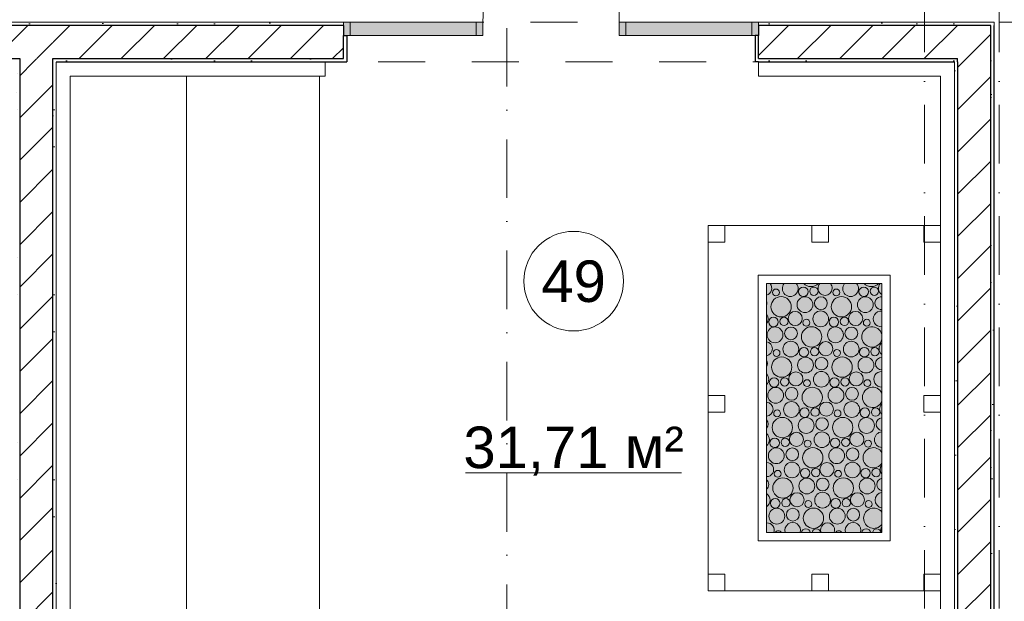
# Model space of a CAD drawing. Header units: millimetres. Extents: x -59761 to 112741, y -57975 to 46221.
# Tile 294 of 421: x 39099 to 45030, y -15068 to -11565. Entities that reach past the tile are written whole.
import ezdxf

# ---------------------------------------------------------------- set-up
doc = ezdxf.new("R2010")
doc.units = ezdxf.units.MM
for name, pattern in [('Wipeout_Contour', [1000, 0, -1000]), ('Штриховая', [564.444447, 282.222223, -282.222223]), ('Штрихпунктирная', [670.277762, 352.777767, -176.388884, 0, -141.111112])]:
    doc.linetypes.add(name, pattern=pattern)
for name, color, linetype in [('Интерьер - Оборудование бань', 7, 'Continuous'), ('Конструктив - Стены Блок 200 нов', 7, 'Continuous'), ('Элемент модели - Границы зон', 7, 'Continuous'), ('Элемент Модели - Зона', 7, 'Continuous'), ('Элемент Модели - Оси', 2, 'Continuous')]:
    doc.layers.add(name, color=color, linetype=linetype)
doc.styles.add('СГЕНЕРИР_СТИЛЬ_1', font='arial.ttf')
pattern_1 = [(45, (-45000, -54000), (-127.27922, 127.27922), [])]
pattern_2 = [(45, (-45000, -53650), (-111.36932, 111.36932), [0, -105, 0, -157.5]), (110, (-44650, -53650), (148.0016, 53.86817), [0, -77, 0, -133])]

# ---------------------------------------------------------------- blocks, each defined once
blk = doc.blocks.new('*X671', base_point=(2412685.8, -340475.5))
at = {"layer": 'Интерьер - Оборудование бань', "color": 250, "linetype": 'Continuous', "lineweight": 15}
for centre, radius in [((2501340.1, -299683.9), 20.7), ((2501505.2, -299679.8), 28.6), ((2501569, -299676.2), 25.1), ((2501703.8, -299683.9), 20.7), ((2501868.9, -299679.8), 28.6), ((2501932.7, -299676.2), 25.1), ((2501371.3, -299769.6), 61.2), ((2501514.9, -299757.1), 47.7), ((2501610.9, -299748.3), 38.4), ((2501735, -299769.6), 61.2), ((2501878.6, -299757.1), 47.7), ((2501609.9, -299842.7), 47.3), ((2501325.2, -299861.8), 28.6), ((2501389, -299858.2), 25.1), ((2501456.4, -299840.5), 42.6), ((2501523.8, -299865.9), 20.7), ((2501688.9, -299861.8), 28.6), ((2501752.7, -299858.2), 25.1), ((2501820.1, -299840.5), 42.6), ((2501887.5, -299865.9), 20.7), ((2501334.9, -299939.1), 47.7), ((2501430.9, -299930.3), 38.4), ((2501555, -299951.6), 61.2), ((2501698.6, -299939.1), 47.7), ((2501794.6, -299930.3), 38.4), ((2501343.8, -300047.9), 20.7), ((2501429.9, -300024.7), 47.3), ((2501508.9, -300043.8), 28.6), ((2501572.7, -300040.2), 25.1), ((2501640.1, -300022.5), 42.6), ((2501707.5, -300047.9), 20.7), ((2501793.6, -300024.7), 47.3), ((2501872.6, -300043.8), 28.6), ((2501936.5, -300040.2), 25.1), ((2501375, -300133.6), 61.2), ((2501518.6, -300121.1), 47.7), ((2501614.6, -300112.3), 38.4), ((2501738.7, -300133.6), 61.2), ((2501882.3, -300121.1), 47.7), ((2501328.9, -300225.8), 28.6), ((2501392.7, -300222.2), 25.1), ((2501460.1, -300204.5), 42.6), ((2501527.5, -300229.9), 20.7), ((2501613.6, -300206.7), 47.3), ((2501692.6, -300225.8), 28.6), ((2501756.5, -300222.2), 25.1), ((2501823.8, -300204.5), 42.6), ((2501891.2, -300229.9), 20.7), ((2501338.6, -300303.1), 47.7), ((2501434.6, -300294.3), 38.4), ((2501558.7, -300315.6), 61.2), ((2501702.3, -300303.1), 47.7), ((2501798.3, -300294.3), 38.4), ((2501433.6, -300388.7), 47.3), ((2501512.6, -300407.8), 28.6), ((2501576.5, -300404.2), 25.1), ((2501643.8, -300386.5), 42.6), ((2501797.3, -300388.7), 47.3), ((2501876.3, -300407.8), 28.6), ((2501940.2, -300404.2), 25.1), ((2501378.7, -300497.6), 61.2), ((2501347.5, -300411.9), 20.7), ((2501522.3, -300485.1), 47.7), ((2501618.3, -300476.3), 38.4), ((2501742.4, -300497.6), 61.2), ((2501711.2, -300411.9), 20.7), ((2501886, -300485.1), 47.7), ((2501332.6, -300589.8), 28.6), ((2501396.5, -300586.2), 25.1), ((2501463.8, -300568.5), 42.6), ((2501617.3, -300570.7), 47.3), ((2501696.3, -300589.8), 28.6), ((2501760.2, -300586.2), 25.1), ((2501827.5, -300568.5), 42.6), ((2501342.3, -300667.1), 47.7), ((2501438.3, -300658.3), 38.4), ((2501562.4, -300679.6), 61.2), ((2501531.2, -300593.9), 20.7), ((2501706, -300667.1), 47.7), ((2501802, -300658.3), 38.4), ((2501894.9, -300593.9), 20.7), ((2501437.3, -300752.7), 47.3), ((2501516.3, -300771.8), 28.6), ((2501580.2, -300768.2), 25.1), ((2501647.5, -300750.5), 42.6), ((2501801, -300752.7), 47.3), ((2501880, -300771.8), 28.6), ((2501943.9, -300768.2), 25.1), ((2501382.4, -300861.6), 61.2), ((2501351.2, -300775.9), 20.7), ((2501526, -300849.1), 47.7), ((2501622, -300840.3), 38.4), ((2501746.1, -300861.6), 61.2), ((2501714.9, -300775.9), 20.7), ((2501889.7, -300849.1), 47.7), ((2501467.5, -300932.5), 42.6), ((2501621, -300934.7), 47.3), ((2501831.2, -300932.5), 42.6), ((2501336.3, -300953.8), 28.6), ((2501400.2, -300950.2), 25.1), ((2501566.1, -301043.6), 61.2), ((2501534.9, -300957.9), 20.7), ((2501700, -300953.8), 28.6), ((2501763.9, -300950.2), 25.1), ((2501898.6, -300957.9), 20.7), ((2501346, -301031.1), 47.7), ((2501442, -301022.3), 38.4), ((2501709.7, -301031.1), 47.7), ((2501805.7, -301022.3), 38.4)]:
    blk.add_circle(centre, radius, dxfattribs=at)
for centre, radius, start, end in [((2501272.7, -299658.5), 42.6, 284.86779, 41.29561), ((2501426.2, -299660.7), 47.3, 140.25299, 39.74701), ((2501551.3, -299587.6), 61.2, 224.41212, 315.58788), ((2501636.4, -299658.5), 42.6, 138.70439, 41.29561), ((2501789.9, -299660.7), 47.3, 140.25299, 39.74701), ((2501915, -299587.6), 61.2, 224.41212, 315.58788), ((2502000.1, -299658.5), 42.6, 138.70439, 239.12384), ((2501247.2, -299748.3), 38.4, 341.73202, 18.26798), ((2501974.6, -299748.3), 38.4, 84.51336, 275.48664), ((2501973.6, -299842.7), 47.3, 84.31493, 275.68507), ((2501246.2, -299842.7), 47.3, 322.3188, 37.6812), ((2501918.7, -299951.6), 61.2, 13.35, 346.65), ((2501276.4, -300022.5), 42.6, 279.75625, 80.24375), ((2502003.8, -300022.5), 42.6, 126.89258, 233.10742), ((2501250.9, -300112.3), 38.4, 328.53245, 31.46755), ((2501978.3, -300112.3), 38.4, 90.06023, 269.93977), ((2501249.9, -300206.7), 47.3, 315.48393, 44.51607), ((2501977.3, -300206.7), 47.3, 88.81446, 271.18554), ((2501922.4, -300315.6), 61.2, 24.15968, 335.84032), ((2501280.1, -300386.5), 42.6, 274.72219, 85.27781), ((2502007.5, -300386.5), 42.6, 133.42853, 226.57147), ((2501982, -300476.3), 38.4, 95.60766, 264.39234), ((2501254.6, -300476.3), 38.4, 319.13656, 40.86344), ((2501253.6, -300570.7), 47.3, 309.39652, 50.60348), ((2501981, -300570.7), 47.3, 93.30666, 266.69334), ((2501926.1, -300679.6), 61.2, 31.58775, 328.41225), ((2501283.8, -300750.5), 42.6, 269.72452, 90.27548), ((2502011.2, -300750.5), 42.6, 140.76712, 219.23288), ((2501985.7, -300840.3), 38.4, 101.20856, 258.79144), ((2501258.3, -300840.3), 38.4, 311.26986, 48.73014), ((2501257.3, -300934.7), 47.3, 303.80122, 56.19878), ((2501984.7, -300934.7), 47.3, 97.81936, 262.18064), ((2501929.8, -301043.6), 61.2, 37.69569, 322.30431), ((2501287.5, -301114.5), 42.6, 338.058, 95.27525), ((2501441, -301116.7), 47.3, 343.12582, 196.87418), ((2501651.2, -301114.5), 42.6, 338.058, 201.942), ((2501804.7, -301116.7), 47.3, 343.12582, 196.87418), ((2502014.9, -301114.5), 42.6, 149.50959, 201.942), ((2501354.9, -301139.9), 20.7, 27.41806, 152.58194), ((2501520, -301135.8), 28.6, 10.83813, 169.16187), ((2501583.9, -301132.2), 25.1, 4.18468, 175.81532), ((2501718.6, -301139.9), 20.7, 27.41806, 152.58194), ((2501883.7, -301135.8), 28.6, 10.83813, 169.16187), ((2501947.6, -301132.2), 25.1, 4.18468, 175.81532)]:
    blk.add_arc(centre, radius, start, end, dxfattribs=at)

msp = doc.modelspace()

# ---------------------------------------------------------------- hatches: boundary and pattern name
at = {"layer": 'Интерьер - Оборудование бань', "linetype": 'Continuous', "lineweight": 5}
msp.add_hatch(color=151, dxfattribs=at).paths.add_polyline_path([(43597.86, -13154.9), (43597.86, -14654.85), (44292.52, -14654.85), (44292.52, -13154.9)])
at = {"layer": 'Конструктив - Стены Блок 200 нов', "linetype": 'Continuous', "lineweight": 0}
for points in [[(41089.47, -11580), (41089.47, -11590), (41849.47, -11590), (41849.47, -11580)], [(41849.47, -11580), (41849.47, -11660), (41889.47, -11660), (41889.47, -11620), (41889.47, -11580)], [(42709.47, -11580), (42709.47, -11620), (42709.47, -11660), (42749.47, -11660), (42749.47, -11580)], [(43509.47, -11580), (42749.47, -11580), (42749.47, -11590), (43509.47, -11590)]]:
    msp.add_hatch(color=255, dxfattribs=at).paths.add_polyline_path(points)

# ---------------------------------------------------------------- linework, layer by layer
at = {"layer": 'Интерьер - Оборудование бань', "color": 7, "linetype": 'Continuous', "lineweight": 15}
for points in [[(40104.24, -11905.35), (40904.3, -11904.94), (40904.3, -16095), (43235.24, -16095), (44645, -16095)], [(40104.3, -11905), (40104.3, -16895), (43945, -16895), (44645, -16895)]]:
    msp.add_lwpolyline(points, dxfattribs=at)
at = {"layer": 'Интерьер - Оборудование бань', "color": 7, "linetype": 'Continuous', "lineweight": 5}
for points in [[(44645, -12805), (44545.95, -12805), (44545.95, -12905.34), (44645, -12905.34), (44645, -12805), (44645, -15004.76), (43245.39, -15004.76), (43245.39, -12805)], [(43345.73, -12805), (43345.73, -12905.34), (43245.39, -12905.34), (43245.39, -12805)], [(43970.92, -12805), (43970.92, -12905.34), (43870.58, -12905.34), (43870.58, -12805)], [(43547.69, -13104.73), (44342.69, -13104.73), (44342.69, -14703.74), (43547.69, -14703.74)], [(43597.86, -13154.9), (44292.52, -13154.9), (44292.52, -14654.85), (43597.86, -14654.85)], [(43345.73, -13828.98), (43345.73, -13929.32), (43245.39, -13929.32), (43245.39, -13828.98)], [(44645, -13828.98), (44645, -13929.32), (44545.95, -13929.32), (44545.95, -13828.98)], [(43345.73, -14904.42), (43345.73, -15004.76), (43245.39, -15004.76), (43245.39, -14904.42)], [(43970.92, -14904.42), (43970.92, -15004.76), (43870.58, -15004.76), (43870.58, -14904.42)], [(44645, -14904.42), (44645, -15004.76), (44545.95, -15004.76), (44545.95, -14904.42)]]:
    msp.add_lwpolyline(points, close=True, dxfattribs=at)
at = {"layer": 'Интерьер - Оборудование бань', "color": 7, "linetype": 'Continuous', "lineweight": 15, "flags": 128}
msp.add_lwpolyline([(43597.86, -13154.9), (43597.86, -14654.85), (44292.52, -14654.85), (44292.52, -13154.9)], close=True, dxfattribs=at)
at = {"layer": 'Конструктив - Стены Блок 200 нов', "color": 7, "linetype": 'Continuous', "lineweight": 5}
for p, q in [((42709.47, -11580), (42709.47, -10760)), ((41849.47, -11580), (41849.47, -11660)), ((41889.47, -11580), (41849.47, -11580)), ((41889.47, -11620), (41889.47, -11580)), ((41889.47, -11660), (41889.47, -11620)), ((42709.47, -11580), (42709.47, -11620)), ((42749.47, -11580), (42709.47, -11580)), ((42709.47, -11620), (42709.47, -11660)), ((42749.47, -11660), (42749.47, -11580)), ((41849.47, -11660), (41889.47, -11660)), ((42709.47, -11660), (42749.47, -11660))]:
    msp.add_line(p, q, dxfattribs=at)
msp.add_arc((42709.47, -11580), 820, 90, 180, dxfattribs=at)
at = {"layer": 'Элемент модели - Границы зон', "color": 250, "linetype": 'Штрихпунктирная', "lineweight": 15}
msp.add_line((42034.3, -17331.5), (42034.3, -11320.46), dxfattribs=at)
at = {"layer": 'Элемент Модели - Зона', "color": 7, "linetype": 'Continuous', "lineweight": 15}
msp.add_line((41785.29, -14293.76), (43085.87, -14293.76), dxfattribs=at)
at = {"layer": 'Элемент Модели - Зона', "color": 253, "linetype": 'Штриховая', "lineweight": 15, "flags": 128}
for points in [[(-8890, -17680), (-3119.74, -17680), (-3119.74, -14858.42), (142.53, -11594.86), (156.67, -11609), (156.67, -11580), (18300, -11580), (18300, -11600), (32399.73, -11600), (32399.73, -11580), (69081.36, -11580), (72316.72, -14823.47), (72320.06, -15158.11), (72320.06, -17695), (72360, -17695), (72360, -19700), (72120, -19700), (72120, -18300), (71700, -18300), (71700, -17900), (63300, -17900), (63300, -18300), (62700, -18300), (62700, -17900), (54320, -17900), (54320, -27030), (62700, -27030), (62700, -26350), (63300, -26350), (63300, -27540), (67380, -27540), (67380, -26630), (67500, -26630), (67500, -27660), (62920, -27660), (62920, -32819.89), (72120, -32819.89), (72120, -27750), (71650, -27750), (71650, -26250), (72120, -26250), (72120, -21200), (72360, -21200), (72360, -33849.94), (72120, -33849.94), (72120, -33059.89), (54320, -33059.89), (54320, -39349.94), (72120, -39349.94), (72120, -36299.94), (71700.06, -36299.94), (71700.06, -35674.44), (72120, -35674.44), (72120, -35349.94), (72360, -35349.94), (72360, -35679.94), (75850, -35679.94), (75850, -16794.88), (75238.88, -16794.88), (75238.88, -9000), (80700, -9000), (80700, -8700), (81300, -8700), (81300, -9000), (87517.1, -9000), (87517.1, -320), (85530, -320), (85530, 300), (84182.9, 300), (81300, 300), (81300, -300), (80700, -300), (80700, 212.5), (79799.78, 212.5), (72300, 212.5), (72300, -300), (71700, -300), (71700, 212.5), (63300, 212.5), (63300, -300), (62700, -300), (62700, 212.5), (54300, 212.5), (54300, -300), (53700, -300), (53700, 212.5), (45650, 212.5), (45650, -300), (45050, -300), (44950, -300), (44950, -5367.2), (32450.06, -5367.2), (32450.06, -200), (32450.06, 7690), (32460.06, 7690), (32460.06, 13850), (29720, 13850), (29720, 5730), (28964.53, 5730), (28964.53, 212), (27300.06, 212), (27300.06, -300), (26700.06, -300), (26700.06, 212), (18300, 212), (18300, -300), (17700, -300), (17700, 212), (16025.03, 212), (16025.03, -7500), (16025.03, -9042.59), (9300, -9042.59), (9300, -9300), (8700, -9300), (8700, -9042.59), (300, -9042.59), (300, -9300), (-300, -9300), (-300, -9042.59), (-8250, -9042.59), (-8250, -9300), (-8850, -9300), (-8850, -9042.59), (-8890, -9042.59)], [(39319.3, -11820), (39319.3, -17680), (44730, -17680), (44730, -11820)]]:
    msp.add_lwpolyline(points, close=True, dxfattribs=at)
at = {"layer": 'Элемент Модели - Зона', "color": 7, "linetype": 'Continuous', "lineweight": 15, "flags": 128}
msp.add_lwpolyline([(42735.58, -13140.19, 1), (42135.58, -13140.19, 1)], format="xyb", close=True, dxfattribs=at)
at = {"layer": 'Элемент Модели - Оси', "color": 7, "linetype": 'Штрихпунктирная', "lineweight": 15}
msp.add_line((45000, 38200), (45000, -55975), dxfattribs=at)

# ---------------------------------------------------------------- block references
at = {"layer": 'Интерьер - Оборудование бань', "color": 250, "linetype": 'Continuous', "lineweight": 15}
msp.add_blockref('*X671', (-45000, -54000), dxfattribs=at)

# ---------------------------------------------------------------- texts
at = {"layer": 'Элемент Модели - Зона', "color": 7, "lineweight": 15, "char_height": 250, "attachment_point": 5, "style": 'СГЕНЕРИР_СТИЛЬ_1'}
for s, insert in [('\\A1;{\\pqc;\\fArial|b0|i0|c204|p38;49}', (42435.58, -13142.24)), ('\\A1;{\\pqc;\\fArial|b0|i0|c204|p38;31,71 м²}', (42435.58, -14164.44))]:
    msp.add_mtext(s, dxfattribs=dict(at, insert=insert))

# ---------------------------------------------------------------- next in the draw order: wipeouts: each hides what was drawn before it
at = {"color": 254, "linetype": 'Wipeout_Contour', "lineweight": 0, "ltscale": 10056963.4185083}
msp.add_wipeout([(41049.47, -11580), (36599.72, -11580), (36599.72, -11600), (41049.47, -11600)], dxfattribs=at).dxf.layer = 'Конструктив - Стены Блок 200 нов'
at = {"color": 254, "linetype": 'Wipeout_Contour', "lineweight": 0, "ltscale": 7561006.943981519}
msp.add_wipeout([(44949, -11600), (44969, -11600), (44969, -11580)], dxfattribs=at).dxf.layer = 'Конструктив - Стены Блок 200 нов'
at = {"color": 254, "linetype": 'Wipeout_Contour', "lineweight": 0, "ltscale": 10058555.95794775}
msp.add_wipeout([(39099.3, -11820), (39299.3, -11820), (39299.3, -11800), (39099.3, -11800)], dxfattribs=at).dxf.layer = 'Конструктив - Стены Блок 200 нов'
at = {"color": 254, "linetype": 'Wipeout_Contour', "lineweight": 0, "ltscale": 7560429.666739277}
msp.add_wipeout([(44729, -11820), (44749, -11820), (44749, -11800)], dxfattribs=at).dxf.layer = 'Конструктив - Стены Блок 200 нов'

# ---------------------------------------------------------------- next in the draw order: hatches: boundary and pattern name
at = {"layer": 'Конструктив - Стены Блок 200 нов', "linetype": 'Continuous', "lineweight": 5}
h = msp.add_hatch(dxfattribs=at)
h.set_pattern_fill('ШТУКАТУРКА__ГИПС_01_000D', color=252, style=0, pattern_type=2)
h.set_pattern_definition(pattern_2)
h.paths.add_polyline_path([(41049.47, -11580), (36599.72, -11580), (36599.72, -11600), (41049.47, -11600)])
h = msp.add_hatch(dxfattribs=at)
h.set_pattern_fill('БЛОКИ_БЕТОННЫЕ_ЭФФЕКТИВН_2D', style=0, pattern_type=2)
h.set_pattern_definition(pattern_1)
h.paths.add_polyline_path([(39099.3, -11820), (39299.3, -11820), (39299.3, -11800), (39099.3, -11800)])

# ---------------------------------------------------------------- next in the draw order: wipeouts: each hides what was drawn before it
at = {"color": 254, "linetype": 'Wipeout_Contour', "lineweight": 0, "ltscale": 7560818.318817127}
msp.add_wipeout([(44749, -11800), (44949, -11800), (44949, -11600)], dxfattribs=at).dxf.layer = 'Конструктив - Стены Блок 200 нов'

# ---------------------------------------------------------------- next in the draw order: hatches: boundary and pattern name
at = {"layer": 'Конструктив - Стены Блок 200 нов', "linetype": 'Continuous', "lineweight": 5}
h = msp.add_hatch(dxfattribs=at)
h.set_pattern_fill('БЛОКИ_БЕТОННЫЕ_ЭФФЕКТИВН_2D', style=0, pattern_type=2)
h.set_pattern_definition(pattern_1)
h.paths.add_polyline_path([(44749, -11800), (44949, -11800), (44949, -11600)])

# ---------------------------------------------------------------- next in the draw order: wipeouts: each hides what was drawn before it
at = {"color": 254, "linetype": 'Wipeout_Contour', "lineweight": 0, "ltscale": 10059527.59859418}
msp.add_wipeout([(39079.3, -11820), (39079.3, -17680), (39099.3, -17680), (39099.3, -11820)], dxfattribs=at).dxf.layer = 'Конструктив - Стены Блок 200 нов'
at = {"color": 254, "linetype": 'Wipeout_Contour', "lineweight": 0, "ltscale": 10060401.26327099}
msp.add_wipeout([(39319.3, -17680), (39319.3, -11820), (39299.3, -11820), (39299.3, -17680)], dxfattribs=at).dxf.layer = 'Конструктив - Стены Блок 200 нов'

# ---------------------------------------------------------------- next in the draw order: hatches: boundary and pattern name
at = {"layer": 'Конструктив - Стены Блок 200 нов', "linetype": 'Continuous', "lineweight": 5}
h = msp.add_hatch(dxfattribs=at)
h.set_pattern_fill('ШТУКАТУРКА__ГИПС_01_000D', color=252, style=0, pattern_type=2)
h.set_pattern_definition(pattern_2)
h.paths.add_polyline_path([(39079.3, -11820), (39079.3, -17680), (39099.3, -17680), (39099.3, -11820)])
h = msp.add_hatch(dxfattribs=at)
h.set_pattern_fill('ШТУКАТУРКА__ГИПС_01_000D', color=252, style=0, pattern_type=2)
h.set_pattern_definition(pattern_2)
h.paths.add_polyline_path([(39319.3, -17680), (39319.3, -11820), (39299.3, -11820), (39299.3, -17680)])

# ---------------------------------------------------------------- next in the draw order: wipeouts: each hides what was drawn before it
at = {"color": 254, "linetype": 'Wipeout_Contour', "lineweight": 0, "ltscale": 7560985.593768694}
msp.add_wipeout([(44949, -11600), (44969, -11580), (44949, -11580)], dxfattribs=at).dxf.layer = 'Конструктив - Стены Блок 200 нов'
at = {"color": 254, "linetype": 'Wipeout_Contour', "lineweight": 0, "ltscale": 7560408.314721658}
msp.add_wipeout([(44729, -11820), (44749, -11800), (44729, -11800)], dxfattribs=at).dxf.layer = 'Конструктив - Стены Блок 200 нов'

# ---------------------------------------------------------------- next in the draw order: wipeouts: each hides what was drawn before it
at = {"color": 254, "linetype": 'Wipeout_Contour', "lineweight": 0, "ltscale": 10078509.23438203}
msp.add_wipeout([(43549.47, -11600), (44949, -11600), (44949, -11580), (43549.47, -11580)], dxfattribs=at).dxf.layer = 'Конструктив - Стены Блок 200 нов'
at = {"color": 254, "linetype": 'Wipeout_Contour', "lineweight": 0, "ltscale": 10078176.46682487}
msp.add_wipeout([(44729, -11800), (43549.47, -11800), (43549.47, -11820), (44729, -11820)], dxfattribs=at).dxf.layer = 'Конструктив - Стены Блок 200 нов'
at = {"color": 254, "linetype": 'Wipeout_Contour', "lineweight": 0, "ltscale": 10059964.43091599}
msp.add_wipeout([(39299.3, -17680), (39299.3, -11820), (39099.3, -11820), (39099.3, -17680)], dxfattribs=at).dxf.layer = 'Конструктив - Стены Блок 200 нов'

# ---------------------------------------------------------------- next in the draw order: hatches: boundary and pattern name
at = {"layer": 'Конструктив - Стены Блок 200 нов', "linetype": 'Continuous', "lineweight": 5}
h = msp.add_hatch(dxfattribs=at)
h.set_pattern_fill('ШТУКАТУРКА__ГИПС_01_000D', color=252, style=0, pattern_type=2)
h.set_pattern_definition(pattern_2)
h.paths.add_polyline_path([(43549.47, -11600), (44949, -11600), (44949, -11580), (43549.47, -11580)])
h = msp.add_hatch(dxfattribs=at)
h.set_pattern_fill('ШТУКАТУРКА__ГИПС_01_000D', color=252, style=0, pattern_type=2)
h.set_pattern_definition(pattern_2)
h.paths.add_polyline_path([(44729, -11800), (43549.47, -11800), (43549.47, -11820), (44729, -11820)])
h = msp.add_hatch(dxfattribs=at)
h.set_pattern_fill('БЛОКИ_БЕТОННЫЕ_ЭФФЕКТИВН_2D', style=0, pattern_type=2)
h.set_pattern_definition(pattern_1)
h.paths.add_polyline_path([(39299.3, -17680), (39299.3, -11820), (39099.3, -11820), (39099.3, -17680)])

# ---------------------------------------------------------------- next in the draw order: linework, layer by layer
at = {"layer": 'Конструктив - Стены Блок 200 нов', "color": 7, "linetype": 'Continuous', "lineweight": 30}
for p, q in [((39099.3, -11800), (39099.3, -11820)), ((39299.3, -11820), (39299.3, -11800)), ((39099.3, -11820), (39099.3, -17680)), ((39299.3, -17680), (39299.3, -11820))]:
    msp.add_line(p, q, dxfattribs=at)
at = {"layer": 'Конструктив - Стены Блок 200 нов', "color": 7, "linetype": 'Continuous', "lineweight": 5, "flags": 128}
msp.add_lwpolyline([(39319.3, -17680), (39319.3, -11820)], dxfattribs=at)

# ---------------------------------------------------------------- next in the draw order: wipeouts: each hides what was drawn before it
at = {"color": 254, "linetype": 'Wipeout_Contour', "lineweight": 0, "ltscale": 7560596.935690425}
msp.add_wipeout([(44749, -11800), (44949, -11600), (44749, -11600)], dxfattribs=at).dxf.layer = 'Конструктив - Стены Блок 200 нов'
at = {"color": 254, "linetype": 'Wipeout_Contour', "lineweight": 0, "ltscale": 10058119.06446555}
msp.add_wipeout([(39079.3, -11820), (39099.3, -11820), (39099.3, -11800), (39079.3, -11800)], dxfattribs=at).dxf.layer = 'Конструктив - Стены Блок 200 нов'
at = {"color": 254, "linetype": 'Wipeout_Contour', "lineweight": 0, "ltscale": 10062468.49824327}
msp.add_wipeout([(41049.47, -11800), (39319.3, -11800), (39319.3, -11820), (41049.47, -11820)], dxfattribs=at).dxf.layer = 'Конструктив - Стены Блок 200 нов'

# ---------------------------------------------------------------- next in the draw order: hatches: boundary and pattern name
at = {"layer": 'Конструктив - Стены Блок 200 нов', "linetype": 'Continuous', "lineweight": 5}
h = msp.add_hatch(dxfattribs=at)
h.set_pattern_fill('ШТУКАТУРКА__ГИПС_01_000D', color=252, style=0, pattern_type=2)
h.set_pattern_definition(pattern_2)
h.paths.add_polyline_path([(41049.47, -11800), (39319.3, -11800), (39319.3, -11820), (41049.47, -11820)])

# ---------------------------------------------------------------- next in the draw order: linework, layer by layer
at = {"layer": 'Конструктив - Стены Блок 200 нов', "color": 7, "linetype": 'Continuous', "lineweight": 30}
msp.add_line((44949, -11800), (44949, -11600), dxfattribs=at)
at = {"layer": 'Конструктив - Стены Блок 200 нов', "color": 7, "linetype": 'Continuous', "lineweight": 5, "flags": 128}
msp.add_lwpolyline([(44969, -11580), (44969, -11600)], dxfattribs=at)

# ---------------------------------------------------------------- next in the draw order: wipeouts: each hides what was drawn before it
at = {"color": 254, "linetype": 'Wipeout_Contour', "lineweight": 0, "ltscale": 12597105.32637278}
msp.add_wipeout([(43549.47, -11600), (43549.47, -11660), (43549.47, -11800), (44749, -11800), (44749, -11600)], dxfattribs=at).dxf.layer = 'Конструктив - Стены Блок 200 нов'

# ---------------------------------------------------------------- next in the draw order: hatches: boundary and pattern name
at = {"layer": 'Конструктив - Стены Блок 200 нов', "linetype": 'Continuous', "lineweight": 5}
h = msp.add_hatch(dxfattribs=at)
h.set_pattern_fill('БЛОКИ_БЕТОННЫЕ_ЭФФЕКТИВН_2D', style=0, pattern_type=2)
h.set_pattern_definition(pattern_1)
h.paths.add_polyline_path([(43549.47, -11600), (43549.47, -11660), (43549.47, -11800), (44749, -11800), (44749, -11600)])

# ---------------------------------------------------------------- next in the draw order: linework, layer by layer
at = {"layer": 'Конструктив - Стены Блок 200 нов', "color": 7, "linetype": 'Continuous', "lineweight": 5}
for q in [(42709.47, -11580), (43509.47, -11580), (43549.47, -11600), (43549.47, -11600), (43549.47, -11600)]:
    msp.add_line((43549.47, -11580), q, dxfattribs=at)
at = {"layer": 'Конструктив - Стены Блок 200 нов', "color": 7, "linetype": 'Continuous', "lineweight": 30}
for p, q in [((44749, -11600), (43549.47, -11600)), ((44949, -11600), (44749, -11600)), ((44749, -11820), (44749, -11800))]:
    msp.add_line(p, q, dxfattribs=at)
at = {"layer": 'Конструктив - Стены Блок 200 нов', "color": 7, "linetype": 'Continuous', "lineweight": 5, "flags": 128}
msp.add_lwpolyline([(44969, -11580), (43549.47, -11580)], dxfattribs=at)
at = {"layer": 'Элемент Модели - Оси', "color": 7, "linetype": 'Штрихпунктирная', "lineweight": 15}
msp.add_line((44550, 38200), (44550, -55975), dxfattribs=at)

# ---------------------------------------------------------------- next in the draw order: wipeouts: each hides what was drawn before it
at = {"color": 254, "linetype": 'Wipeout_Contour', "lineweight": 0, "ltscale": 10058992.85146233}
msp.add_wipeout([(39299.3, -11820), (39319.3, -11820), (39319.3, -11800), (39299.3, -11800)], dxfattribs=at).dxf.layer = 'Конструктив - Стены Блок 200 нов'

# ---------------------------------------------------------------- next in the draw order: wipeouts: each hides what was drawn before it
at = {"color": 254, "linetype": 'Wipeout_Contour', "lineweight": 0, "ltscale": 12578834.43638465}
msp.add_wipeout([(39299.3, -11800), (41049.47, -11800), (41049.47, -11660), (41049.47, -11600), (39299.3, -11600)], dxfattribs=at).dxf.layer = 'Конструктив - Стены Блок 200 нов'
at = {"color": 254, "linetype": 'Wipeout_Contour', "lineweight": 0, "ltscale": 15124945.90192359}
msp.add_wipeout([(44949, -17700), (44950, -17700), (44950, -17900), (44969, -17900), (44969, -11600), (44949, -11600)], dxfattribs=at).dxf.layer = 'Конструктив - Стены Блок 200 нов'
at = {"color": 254, "linetype": 'Wipeout_Contour', "lineweight": 0, "ltscale": 12594717.99484911}
msp.add_wipeout([(43529.47, -11820), (43549.47, -11820), (43549.47, -11800), (43549.47, -11660), (43529.47, -11660)], dxfattribs=at).dxf.layer = 'Конструктив - Стены Блок 200 нов'

# ---------------------------------------------------------------- next in the draw order: hatches: boundary and pattern name
at = {"layer": 'Конструктив - Стены Блок 200 нов', "linetype": 'Continuous', "lineweight": 5}
h = msp.add_hatch(dxfattribs=at)
h.set_pattern_fill('БЛОКИ_БЕТОННЫЕ_ЭФФЕКТИВН_2D', style=0, pattern_type=2)
h.set_pattern_definition(pattern_1)
h.paths.add_polyline_path([(39299.3, -11800), (41049.47, -11800), (41049.47, -11660), (41049.47, -11600), (39299.3, -11600)])
at = {"layer": 'Конструктив - Стены Блок 200 нов', "linetype": 'Continuous', "lineweight": 0}
for points in [[(43509.47, -11590), (42749.47, -11590), (42749.47, -11660), (43509.47, -11660)], [(43509.47, -11580), (43509.47, -11660), (43549.47, -11660), (43549.47, -11580)]]:
    msp.add_hatch(color=255, dxfattribs=at).paths.add_polyline_path(points)
at = {"layer": 'Конструктив - Стены Блок 200 нов', "linetype": 'Continuous', "lineweight": 5}
h = msp.add_hatch(dxfattribs=at)
h.set_pattern_fill('ШТУКАТУРКА__ГИПС_01_000D', color=252, style=0, pattern_type=2)
h.set_pattern_definition(pattern_2)
h.paths.add_polyline_path([(44949, -17700), (44950, -17700), (44950, -17900), (44969, -17900), (44969, -11600), (44949, -11600)])

# ---------------------------------------------------------------- next in the draw order: linework, layer by layer
at = {"layer": 'Конструктив - Стены Блок 200 нов', "color": 7, "linetype": 'Continuous', "lineweight": 5}
for p, q in [((41049.47, -11580), (41049.47, -11600)), ((41049.47, -11580), (41889.47, -11580)), ((41089.47, -11580), (41049.47, -11580)), ((41049.47, -11580), (41049.47, -11600)), ((41049.47, -11580), (41049.47, -11600)), ((43509.47, -11580), (43509.47, -11660)), ((43549.47, -11660), (43549.47, -11580)), ((43549.47, -11660), (42709.47, -11660)), ((43509.47, -11660), (43549.47, -11660))]:
    msp.add_line(p, q, dxfattribs=at)
at = {"layer": 'Конструктив - Стены Блок 200 нов', "color": 7, "linetype": 'Continuous', "lineweight": 30}
for p, q in [((43549.47, -11600), (43549.47, -11660)), ((43549.47, -11600), (43549.47, -11660)), ((43549.47, -11600), (43549.47, -11660)), ((43529.47, -11660), (43529.47, -11820)), ((43549.47, -11660), (43529.47, -11660)), ((43529.47, -11660), (43529.47, -11820)), ((43549.47, -11800), (43549.47, -11660)), ((43549.47, -11800), (44749, -11800)), ((43549.47, -11820), (43529.47, -11820)), ((43549.47, -11820), (43529.47, -11820))]:
    msp.add_line(p, q, dxfattribs=at)
at = {"layer": 'Конструктив - Стены Блок 200 нов', "color": 7, "linetype": 'Continuous', "lineweight": 30, "flags": 128}
msp.add_lwpolyline([(43549.47, -11820), (44729, -11820)], dxfattribs=at)

# ---------------------------------------------------------------- next in the draw order: wipeouts: each hides what was drawn before it
at = {"color": 254, "linetype": 'Wipeout_Contour', "lineweight": 0, "ltscale": 10058503.78257349}
msp.add_wipeout([(39099.3, -11800), (39299.3, -11800), (39299.3, -11600), (39099.3, -11600)], dxfattribs=at).dxf.layer = 'Конструктив - Стены Блок 200 нов'
at = {"color": 254, "linetype": 'Wipeout_Contour', "lineweight": 0, "ltscale": 12582386.42727984}
msp.add_wipeout([(41049.47, -11820), (41069.47, -11820), (41069.47, -11660), (41049.47, -11660), (41049.47, -11800)], dxfattribs=at).dxf.layer = 'Конструктив - Стены Блок 200 нов'
at = {"color": 254, "linetype": 'Wipeout_Contour', "lineweight": 0, "ltscale": 10081964.05387017}
msp.add_wipeout([(44749, -17680), (44749, -11820), (44729, -11820), (44729, -17680)], dxfattribs=at).dxf.layer = 'Конструктив - Стены Блок 200 нов'

# ---------------------------------------------------------------- next in the draw order: hatches: boundary and pattern name
at = {"layer": 'Конструктив - Стены Блок 200 нов', "linetype": 'Continuous', "lineweight": 5}
h = msp.add_hatch(dxfattribs=at)
h.set_pattern_fill('БЛОКИ_БЕТОННЫЕ_ЭФФЕКТИВН_2D', style=0, pattern_type=2)
h.set_pattern_definition(pattern_1)
h.paths.add_polyline_path([(36599.72, -11800), (39099.3, -11800), (39099.3, -11600), (36599.72, -11600), (36599.72, -11705)])
h = msp.add_hatch(dxfattribs=at)
h.set_pattern_fill('БЛОКИ_БЕТОННЫЕ_ЭФФЕКТИВН_2D', style=0, pattern_type=2)
h.set_pattern_definition(pattern_1)
h.paths.add_polyline_path([(39099.3, -11800), (39299.3, -11800), (39299.3, -11600), (39099.3, -11600)])
at = {"layer": 'Конструктив - Стены Блок 200 нов', "linetype": 'Continuous', "lineweight": 0}
for points in [[(41049.47, -11580), (41049.47, -11660), (41089.47, -11660), (41089.47, -11580)], [(41089.47, -11590), (41089.47, -11660), (41849.47, -11660), (41849.47, -11590)]]:
    msp.add_hatch(color=255, dxfattribs=at).paths.add_polyline_path(points)
at = {"layer": 'Конструктив - Стены Блок 200 нов', "linetype": 'Continuous', "lineweight": 5}
h = msp.add_hatch(dxfattribs=at)
h.set_pattern_fill('ШТУКАТУРКА__ГИПС_01_000D', color=252, style=0, pattern_type=2)
h.set_pattern_definition(pattern_2)
h.paths.add_polyline_path([(44749, -17680), (44749, -11820), (44729, -11820), (44729, -17680)])

# ---------------------------------------------------------------- next in the draw order: linework, layer by layer
at = {"layer": 'Интерьер - Оборудование бань', "color": 7, "linetype": 'Continuous', "lineweight": 15}
msp.add_lwpolyline([(40938.69, -11820.04), (40938.6, -11904.94), (39404.3, -11905), (39404.3, -17595), (44645, -17595), (44645, -11905), (43549.47, -11905), (43549.47, -11820)], dxfattribs=at)
at = {"layer": 'Конструктив - Стены Блок 200 нов', "color": 7, "linetype": 'Continuous', "lineweight": 30}
for p, q in [((39099.3, -11600), (36599.72, -11600)), ((39299.3, -11600), (39099.3, -11600)), ((41049.47, -11600), (39299.3, -11600)), ((41049.47, -11600), (41049.47, -11660)), ((41049.47, -11600), (41049.47, -11660)), ((41049.47, -11600), (41049.47, -11660)), ((41049.47, -11660), (41069.47, -11660)), ((41049.47, -11800), (41049.47, -11660)), ((41069.47, -11660), (41069.47, -11820)), ((41069.47, -11660), (41069.47, -11820)), ((36599.72, -11800), (39099.3, -11800)), ((39099.3, -11800), (39099.3, -11820)), ((39299.3, -11820), (39299.3, -11800)), ((39299.3, -11800), (41049.47, -11800)), ((41049.47, -11820), (41069.47, -11820)), ((41049.47, -11820), (41069.47, -11820))]:
    msp.add_line(p, q, dxfattribs=at)
at = {"layer": 'Конструктив - Стены Блок 200 нов', "color": 7, "linetype": 'Continuous', "lineweight": 5}
for p, q in [((41049.47, -11580), (41049.47, -11660)), ((41089.47, -11660), (41089.47, -11580)), ((41049.47, -11660), (41889.47, -11660)), ((41049.47, -11660), (41089.47, -11660))]:
    msp.add_line(p, q, dxfattribs=at)
at = {"layer": 'Конструктив - Стены Блок 200 нов', "color": 7, "linetype": 'Continuous', "lineweight": 5, "flags": 128}
msp.add_lwpolyline([(41049.47, -11580), (36599.72, -11580)], dxfattribs=at)
at = {"layer": 'Конструктив - Стены Блок 200 нов', "color": 7, "linetype": 'Continuous', "lineweight": 30, "flags": 128}
msp.add_lwpolyline([(39319.3, -11820), (41049.47, -11820)], dxfattribs=at)

# ---------------------------------------------------------------- next in the draw order: wipeouts: each hides what was drawn before it
at = {"color": 254, "linetype": 'Wipeout_Contour', "lineweight": 0, "ltscale": 10082400.99230563}
msp.add_wipeout([(44949, -17700), (44949, -11800), (44749, -11800), (44749, -17700)], dxfattribs=at).dxf.layer = 'Конструктив - Стены Блок 200 нов'

# ---------------------------------------------------------------- next in the draw order: hatches: boundary and pattern name
at = {"layer": 'Конструктив - Стены Блок 200 нов', "linetype": 'Continuous', "lineweight": 5}
h = msp.add_hatch(dxfattribs=at)
h.set_pattern_fill('БЛОКИ_БЕТОННЫЕ_ЭФФЕКТИВН_2D', style=0, pattern_type=2)
h.set_pattern_definition(pattern_1)
h.paths.add_polyline_path([(44949, -17700), (44949, -11800), (44749, -11800), (44749, -17700)])

# ---------------------------------------------------------------- next in the draw order: linework, layer by layer
at = {"layer": 'Конструктив - Стены Блок 200 нов', "color": 7, "linetype": 'Continuous', "lineweight": 30}
for p, q in [((44949, -11800), (44949, -11600)), ((44749, -11820), (44749, -11800)), ((44949, -17700), (44949, -11800)), ((44749, -11820), (44749, -17680))]:
    msp.add_line(p, q, dxfattribs=at)
at = {"layer": 'Конструктив - Стены Блок 200 нов', "color": 7, "linetype": 'Continuous', "lineweight": 30, "flags": 128}
msp.add_lwpolyline([(44969, -17900), (44969, -11600)], dxfattribs=at)
at = {"layer": 'Конструктив - Стены Блок 200 нов', "color": 7, "linetype": 'Continuous', "lineweight": 5, "flags": 128}
msp.add_lwpolyline([(44729, -11820), (44729, -17680)], dxfattribs=at)

doc.saveas('drawing.dxf')
